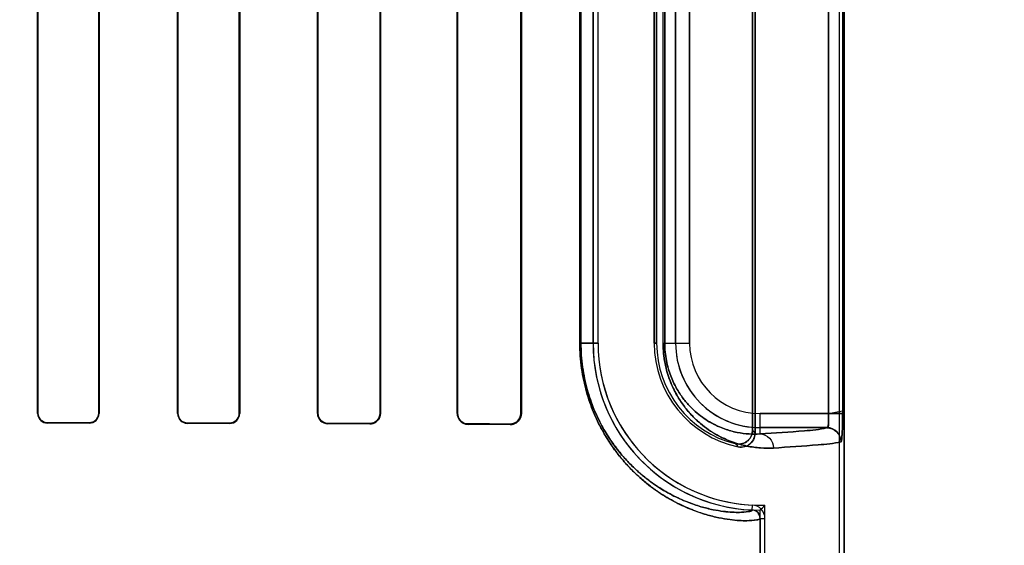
# Model space of a CAD drawing. Header units: millimetres. Extents: x 0 to 297, y 0 to 210.
# Tile 349 of 438: x 242.565 to 242.775, y 157.029 to 157.141. Entities that reach past the tile are written whole.
import ezdxf

# ---------------------------------------------------------------- set-up
doc = ezdxf.new("R2010")
doc.units = ezdxf.units.MM
doc.header["$LTSCALE"] = 16.335
doc.layers.get('0').update_dxf_attribs({"linetype": 'CONTINUOUS'})
for name, color, linetype in [('AXES_REF', 7, 'CONTINUOUS'), ('INTFCLR_1', 7, 'CONTINUOUS'), ('INTFCLR_72935', 7, 'CONTINUOUS')]:
    doc.layers.add(name, color=color, linetype=linetype)

msp = doc.modelspace()

# ---------------------------------------------------------------- linework, layer by layer
at = {"color": 7, "linetype": 'Continuous'}
for radius in [5.8174969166, 5.817, 5.7797484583]:
    msp.add_circle((241.4979109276, 154.8339782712), radius, dxfattribs=at)
msp.add_arc((241.4979109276, 154.8339782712), 5.76, 278.2771290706, 261.7228709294, dxfattribs=at)
at = {"layer": 'AXES_REF', "color": 9, "linetype": 'Continuous'}
msp.add_circle((241.4979109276, 154.8339782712), 3.5571461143, dxfattribs=at)
at = {"layer": 'AXES_REF', "color": 7, "linetype": 'Continuous'}
msp.add_arc((241.4979109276, 154.8339782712), 5.892, 113.0826660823, 66.91733391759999, dxfattribs=at)
at = {"layer": 'AXES_REF', "color": 9, "linetype": 'Continuous'}
msp.add_arc((241.4979109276, 154.8339782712), 5.3067073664, 94.4118118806, 85.5881881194, dxfattribs=at)
at = {"layer": 'INTFCLR_1', "color": 6, "linetype": 'Continuous'}
for p, q in [((242.7399519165, 158.5359798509), (242.7399519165, 156.9339697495)), ((242.7410098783, 158.5359697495), (242.7410098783, 156.9339697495)), ((242.7219519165, 157.2351904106), (242.7219519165, 157.0527490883)), ((242.7214269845, 157.0534073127), (242.7214269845, 157.2345321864)), ((242.568520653, 157.2309697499), (242.568520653, 157.0569697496)), ((242.5685927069, 157.2309697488), (242.5685927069, 157.0569697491)), ((242.5815907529, 157.0569697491), (242.5815907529, 157.2309697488)), ((242.5816651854, 157.0569697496), (242.5816651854, 157.2309697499)), ((242.5984509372, 157.2309697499), (242.5984509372, 157.0569697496)), ((242.5985282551, 157.2309697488), (242.5985282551, 157.0569697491)), ((242.6116625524, 157.0569697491), (242.6116625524, 157.2309697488)), ((242.6117434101, 157.0569697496), (242.6117434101, 157.2309697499)), ((242.6283613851, 157.2309697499), (242.6283613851, 157.0569697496)), ((242.6284466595, 157.2309697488), (242.6284466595, 157.0569697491)), ((242.6417537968, 157.0569697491), (242.6417537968, 157.2309697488)), ((242.6418447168, 157.0569697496), (242.6418447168, 157.2309697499)), ((242.6582441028, 157.2309697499), (242.6582441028, 157.0569697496)), ((242.6583424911, 157.2309697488), (242.6583424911, 157.0569697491)), ((242.671872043, 157.0569697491), (242.671872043, 157.2309697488)), ((242.67198083, 157.0569697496), (242.67198083, 157.2309697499)), ((242.6873213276, 157.2159697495), (242.6873213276, 157.0719697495)), ((242.6883792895, 157.0719697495), (242.6883792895, 157.2159697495)), ((242.7003792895, 157.0719697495), (242.7003792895, 157.2159697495)), ((242.7009042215, 157.2159697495), (242.7009042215, 157.0719697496)), ((242.7230098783, 157.0345241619), (242.7230098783, 156.9339697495)), ((242.7240678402, 156.9339697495), (242.7240678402, 157.0345241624))]:
    msp.add_line(p, q, dxfattribs=at)
at = {"layer": 'INTFCLR_1', "color": 9, "linetype": 'Continuous'}
for p, q in [((242.737666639, 157.0569178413), (242.737666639, 157.2310216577)), ((242.7406634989, 157.2310216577), (242.7406634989, 157.0569178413)), ((242.684489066, 157.0719697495), (242.684489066, 157.2159697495)), ((242.684710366, 157.2159697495), (242.684710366, 157.0719697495)), ((242.7022856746, 157.0719697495), (242.7022856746, 157.2159697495)), ((242.7026362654, 157.2159697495), (242.7026362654, 157.0719697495)), ((242.704958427, 157.2159697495), (242.704958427, 157.0719697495)), ((242.7079579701, 157.0719697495), (242.7079579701, 157.2159697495)), ((242.684489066, 157.0719697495), (242.6883792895, 157.0719697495)), ((242.7009042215, 157.0719697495), (242.7003792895, 157.0719697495)), ((242.7022856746, 157.0719697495), (242.7079579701, 157.0719697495)), ((242.5685927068, 157.0569697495), (242.5685206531, 157.0569697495)), ((242.5816651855, 157.0569697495), (242.5815907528, 157.0569697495)), ((242.5985282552, 157.0569697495), (242.5984509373, 157.0569697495)), ((242.61174341, 157.0569697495), (242.6116625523, 157.0569697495)), ((242.6284466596, 157.0569697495), (242.628361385, 157.0569697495)), ((242.6418447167, 157.0569697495), (242.6417537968, 157.0569697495)), ((242.6583424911, 157.0569697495), (242.6582441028, 157.0569697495)), ((242.67198083, 157.0569697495), (242.671872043, 157.0569697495)), ((242.7230098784, 157.0525716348), (242.7230098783, 157.0569178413)), ((242.7376666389, 157.0569178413), (242.7230098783, 157.0569178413)), ((242.5705786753, 157.0549074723), (242.5705786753, 157.0549799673)), ((242.5795786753, 157.0549618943), (242.5795786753, 157.0548879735)), ((242.6005786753, 157.0548363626), (242.6005786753, 157.054914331)), ((242.6095786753, 157.0548914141), (242.6095786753, 157.0548113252)), ((242.6305786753, 157.0547448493), (242.6305786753, 157.0548311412)), ((242.6395786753, 157.0548020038), (242.6395786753, 157.0547123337)), ((242.6605786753, 157.0546244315), (242.6605786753, 157.0547246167)), ((242.6695786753, 157.0546866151), (242.6695786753, 157.054580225)), ((242.7230098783, 157.0539182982), (242.7373434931, 157.0539182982)), ((242.7213471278, 157.0373791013), (242.7212963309, 157.0363223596)), ((242.7230098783, 157.0345242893), (242.7240678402, 157.0345242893))]:
    msp.add_line(p, q, dxfattribs=at)
at = {"layer": 'INTFCLR_1', "color": 7, "linetype": 'Continuous'}
for p, q in [((242.7376666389, 157.0569178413), (242.7406647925, 157.0574974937)), ((242.7406634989, 157.0569178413), (242.737666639, 157.0569178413))]:
    msp.add_line(p, q, dxfattribs=at)
msp.add_lwpolyline([(242.6695786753, 157.0546866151), (242.6696604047, 157.0546877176), (242.6697428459, 157.0546917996), (242.6698258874, 157.0546989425), (242.6699100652, 157.0547093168), (242.6699945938, 157.0547229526), (242.6700774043, 157.0547394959), (242.6701577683, 157.0547586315), (242.6702362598, 157.0547803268), (242.670312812, 157.0548044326)], dxfattribs=at)
at = {"layer": 'INTFCLR_1', "color": 6, "linetype": 'Continuous'}
for centre, radius, start, end in [((242.7230098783, 157.0719697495), 0.03568855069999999, 179.9999999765, 267.2479465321), ((242.7230098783, 157.0719697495), 0.0346305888, 180.0000013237, 267.248010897), ((242.7230098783, 157.0719697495), 0.0226305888, 180.0000020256, 258.1110819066), ((242.7230098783, 157.0719697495), 0.0221056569, 179.9999997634, 256.1647639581), ((242.7212097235, 157.0345242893), 0.0028581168, 359.999983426, 87.2436562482), ((242.7212097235, 157.0345242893), 0.0018001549, 0, 87.24365361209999)]:
    msp.add_arc(centre, radius, start, end, dxfattribs=at)
at = {"layer": 'INTFCLR_1', "color": 9, "linetype": 'Continuous'}
for centre, radius, start, end in [((242.7230098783, 157.0719697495), 0.0180514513, 179.9999999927, 270.0000000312), ((242.7230098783, 157.0719697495), 0.0150519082, 180.0000002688, 269.9999999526), ((242.7604408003, 157.0839822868), 0.0495671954, 218.0856596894, 219.0588532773), ((242.7606310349, 157.0891991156), 0.0577774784, 222.0440527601, 222.9598197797)]:
    msp.add_arc(centre, radius, start, end, dxfattribs=at)
at = {"layer": 'INTFCLR_1', "color": 6, "linetype": 'Continuous'}
for major_axis, ratio, start_param, end_param in [((0.330931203, 0), 0.0034906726, 1.0330623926, 1.0644388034), ((0.312931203, 0), 0.0034906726, 0.9983944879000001, 1.0322457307), ((0.330931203, 0), 0.0034906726, 0.9237350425, 0.9573995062), ((0.312931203, 0), 0.0034906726, 0.8795209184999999, 0.9162996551), ((0.330931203, 0), 0.0034906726, 0.8044638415, 0.8415583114), ((0.312931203, 0), 0.0034906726, 0.7475038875, 0.7888979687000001), ((0.330931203, 0), 0.0034906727, 0.6694696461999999, 0.7121557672), ((0.312931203, 0), 0.0034906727, 0.5930216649, 0.642674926)]:
    msp.add_ellipse((242.4100786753, 157.0539697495), major_axis=major_axis, ratio=ratio, start_param=start_param, end_param=end_param, dxfattribs=at)
at = {"layer": 'INTFCLR_1', "color": 9, "linetype": 'Continuous'}
for points, knots in [([(242.6844890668, 157.0719697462), (242.684489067, 157.070176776), (242.6846753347, 157.0675102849), (242.6852774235, 157.0640707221), (242.6858680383, 157.0616491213), (242.6865761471, 157.0593789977), (242.6876162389, 157.0566371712), (242.6888177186, 157.054123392), (242.6901404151, 157.051839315), (242.6914390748, 157.0498304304), (242.6928064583, 157.048002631), (242.6942196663, 157.0463504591), (242.695570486, 157.0448955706), (242.6978263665, 157.042728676), (242.7010377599, 157.0402265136), (242.7042755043, 157.0382959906), (242.7067005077, 157.0371154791), (242.7088578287, 157.0361990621), (242.7113507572, 157.0353405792), (242.7140969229, 157.0346538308), (242.7164696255, 157.0342536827), (242.7184727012, 157.0340607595), (242.7203630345, 157.0340040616), (242.7218426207, 157.0341022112), (242.7227209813, 157.0342768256), (242.7230099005, 157.0344419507), (242.7230098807, 157.0345241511)], [0, 0, 0, 0, 0.08893025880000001, 0.1320108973, 0.1731077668, 0.21246825, 0.2498811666, 0.3184911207, 0.3503407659, 0.3807521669, 0.4370994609, 0.4633826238, 0.4885643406, 0.5355429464, 0.6183983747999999, 0.6898525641, 0.722078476, 0.7521177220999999, 0.8060655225, 0.8526625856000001, 0.8923367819, 0.9253917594, 0.9521384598, 0.9869002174, 0.9959229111, 1, 1, 1, 1]), ([(242.684710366, 157.0719697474), (242.6847103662, 157.0702573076), (242.6848874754, 157.067710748), (242.685460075, 157.0644256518), (242.6860217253, 157.0621130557), (242.6866950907, 157.0599452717), (242.6876840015, 157.0573275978), (242.6888263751, 157.0549277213), (242.6900841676, 157.0527472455), (242.6913186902, 157.050830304), (242.6926185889, 157.0490863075), (242.6939621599, 157.0475101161), (242.6952459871, 157.0461227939), (242.6973893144, 157.0440575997), (242.7004404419, 157.0416740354), (242.703517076, 157.0398367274), (242.7058208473, 157.0387149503), (242.7078691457, 157.0378454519), (242.7102369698, 157.0370326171), (242.7128400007, 157.0363857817), (242.7151023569, 157.0360117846), (242.7169718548, 157.0358379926), (242.7188635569, 157.0357880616), (242.719989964, 157.0359182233), (242.7212971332, 157.0360762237), (242.7212962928, 157.0363223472)], [0, 0, 0, 0, 0.0892547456, 0.1324857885, 0.1737191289, 0.2132020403, 0.2507223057, 0.3195020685, 0.3514169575, 0.3818818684, 0.4383041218, 0.4646109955, 0.4898084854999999, 0.536797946, 0.6196125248, 0.6909709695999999, 0.7231361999, 0.7531094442, 0.8069168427, 0.8533721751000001, 0.8929128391, 0.9258497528, 0.9524996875, 0.9871716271, 1, 1, 1, 1]), ([(242.7022856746, 157.0719697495), (242.7022856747, 157.0712418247), (242.7023557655, 157.0698052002), (242.7026599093, 157.0677214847), (242.7031305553, 157.0657728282), (242.7037282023, 157.0639909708), (242.7044184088, 157.062379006), (242.7051732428, 157.0609281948), (242.7059739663, 157.0596221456), (242.7070517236, 157.0580997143), (242.7084492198, 157.0564622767), (242.7102022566, 157.054819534), (242.7119523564, 157.0534855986), (242.7141781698, 157.0520977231), (242.7168959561, 157.0508471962), (242.7196099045, 157.0500768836), (242.7216626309, 157.0497263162), (242.7235590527, 157.0495319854), (242.7249618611, 157.0495218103), (242.725872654, 157.0495720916)], [0, 0, 0, 0, 0.0600375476, 0.1184073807, 0.1734336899, 0.2251567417, 0.2732358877, 0.317912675, 0.3599266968, 0.3994875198, 0.4716710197, 0.5370331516, 0.5972817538, 0.6528632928, 0.7531314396, 0.8428522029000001, 0.8846845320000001, 0.924765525, 1, 1, 1, 1]), ([(242.7026362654, 157.0719697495), (242.7026362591, 157.0713352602), (242.7026970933, 157.0700831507), (242.7029609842, 157.0682673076), (242.7033693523, 157.066569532), (242.7038877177, 157.0650177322), (242.7044863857, 157.0636143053), (242.70533245, 157.0619822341), (242.7064819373, 157.0602297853), (242.7079795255, 157.0584712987), (242.709497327, 157.0570471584), (242.7110118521, 157.0558931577), (242.7129351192, 157.0546961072), (242.7152820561, 157.0536224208), (242.7180260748, 157.0528555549), (242.7205858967, 157.0525197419), (242.722227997, 157.0525215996), (242.7230098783, 157.0525716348)], [0, 0, 0, 0, 0.0604394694, 0.1191901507, 0.1745415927, 0.2265538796, 0.274859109, 0.3197301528, 0.4015414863, 0.4738574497, 0.5392651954, 0.5994277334, 0.6549322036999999, 0.7548092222, 0.844057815, 0.9253680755, 1, 1, 1, 1]), ([(242.7373434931, 157.0539182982), (242.7357684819, 157.0534877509), (242.730942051, 157.0531207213), (242.7261736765, 157.0527478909), (242.7230098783, 157.0525716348)], [0, 0, 0, 0, 0.3400599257, 1, 1, 1, 1]), ([(242.7230098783, 157.0525716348), (242.7237445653, 157.052567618), (242.7252860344, 157.0518891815), (242.7258688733, 157.0503312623), (242.725872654, 157.0495720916)], [0, 0, 0, 0, 0.4918058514, 1, 1, 1, 1]), ([(242.725872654, 157.0495720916), (242.7290653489, 157.049748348), (242.7338774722, 157.0501213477), (242.7387472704, 157.0504879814), (242.7403373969, 157.0509187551)], [0, 0, 0, 0, 0.6599704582, 1, 1, 1, 1])]:
    msp.add_open_spline(points, degree=3, knots=knots, dxfattribs=at)
at = {"layer": 'INTFCLR_1', "color": 6, "linetype": 'Continuous'}
for points, knots in [([(242.568520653, 157.0569697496), (242.568520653, 157.0564157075), (242.5689933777, 157.0553163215), (242.5700820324, 157.0549085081), (242.5705786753, 157.0549074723)], [0, 0, 0, 0, 0.527314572, 1, 1, 1, 1]), ([(242.5685927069, 157.0569697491), (242.5685927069, 157.0564319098), (242.5690528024, 157.0553705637), (242.5701027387, 157.0549808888), (242.5705786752, 157.0549799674)], [0, 0, 0, 0, 0.5305303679, 1, 1, 1, 1]), ([(242.5795786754, 157.0548879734), (242.580086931, 157.0548868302), (242.5811918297, 157.0553024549), (242.5816651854, 157.0564145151), (242.5816651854, 157.0569697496)], [0, 0, 0, 0, 0.4779135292, 1, 1, 1, 1]), ([(242.5795786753, 157.0549618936), (242.5800649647, 157.0549608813), (242.5811297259, 157.0553574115), (242.5815907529, 157.0564304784), (242.5815907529, 157.0569697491)], [0, 0, 0, 0, 0.4741700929, 1, 1, 1, 1]), ([(242.5984509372, 157.0569697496), (242.5984509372, 157.0565222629), (242.5987987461, 157.0554092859), (242.5999422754, 157.0548380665), (242.6005786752, 157.0548363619)], [0, 0, 0, 0, 0.4128529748, 1, 1, 1, 1]), ([(242.5985282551, 157.0569697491), (242.5985282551, 157.0564266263), (242.598988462, 157.0553326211), (242.600074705, 157.0549155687), (242.6005786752, 157.0549143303)], [0, 0, 0, 0, 0.5186951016, 1, 1, 1, 1]), ([(242.6095786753, 157.0548113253), (242.610122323, 157.054809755), (242.611271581, 157.0552594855), (242.6117434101, 157.0564101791), (242.6117434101, 157.0569697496)], [0, 0, 0, 0, 0.4927845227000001, 1, 1, 1, 1]), ([(242.6095786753, 157.0548914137), (242.6100957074, 157.05489005), (242.611200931, 157.0553157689), (242.6116625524, 157.0564246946), (242.6116625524, 157.0569697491)], [0, 0, 0, 0, 0.4868086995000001, 1, 1, 1, 1]), ([(242.6283613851, 157.0569697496), (242.6283613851, 157.0564101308), (242.6288256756, 157.0552311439), (242.630005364, 157.0547468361), (242.6305786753, 157.0547448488)], [0, 0, 0, 0, 0.493955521, 1, 1, 1, 1]), ([(242.6284466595, 157.0569697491), (242.6284466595, 157.0564222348), (242.6289047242, 157.0552874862), (242.6300370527, 157.054832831), (242.6305786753, 157.0548311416)], [0, 0, 0, 0, 0.5027035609, 1, 1, 1, 1]), ([(242.6395786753, 157.0547123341), (242.640040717, 157.0547105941), (242.641222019, 157.0550627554), (242.6418447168, 157.0562812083), (242.6418447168, 157.0569697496)], [0, 0, 0, 0, 0.4015735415, 1, 1, 1, 1]), ([(242.6395786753, 157.0548020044), (242.6401410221, 157.0548001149), (242.6412990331, 157.0552701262), (242.6417537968, 157.0564237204), (242.6417537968, 157.0569697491)], [0, 0, 0, 0, 0.5073626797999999, 1, 1, 1, 1]), ([(242.6582441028, 157.0569697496), (242.6582441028, 157.0564831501), (242.6586197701, 157.0552616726), (242.65987527, 157.0546277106), (242.6605786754, 157.0546244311)], [0, 0, 0, 0, 0.4089028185, 1, 1, 1, 1]), ([(242.6583424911, 157.0569697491), (242.6583424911, 157.0564864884), (242.6587205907, 157.0553130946), (242.6599213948, 157.0547272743), (242.6605786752, 157.0547246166)], [0, 0, 0, 0, 0.4237097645, 1, 1, 1, 1]), ([(242.6695786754, 157.0545802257), (242.6700412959, 157.0545778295), (242.6712875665, 157.0549213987), (242.67198083, 157.0562152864), (242.67198083, 157.0569697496)], [0, 0, 0, 0, 0.3801089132, 1, 1, 1, 1]), ([(242.7373434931, 157.0539182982), (242.7378375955, 157.0539853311), (242.7375150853, 157.0556042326), (242.7376698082, 157.0564069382), (242.7376666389, 157.0569178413)], [0, 0, 0, 0, 0.4939159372, 1, 1, 1, 1]), ([(242.7177237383, 157.0505054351), (242.7181994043, 157.0503882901), (242.7192228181, 157.050394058), (242.7208411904, 157.0512615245), (242.7214269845, 157.052609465), (242.7214269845, 157.0534073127)], [0, 0, 0, 0, 0.2761837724, 0.5501894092, 1, 1, 1, 1]), ([(242.7219519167, 157.0527490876), (242.7219519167, 157.0522688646), (242.721710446, 157.0512929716), (242.7205213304, 157.0499400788), (242.719112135, 157.0496636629), (242.7183476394, 157.049824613)], [0, 0, 0, 0, 0.2757362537, 0.5514164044, 1, 1, 1, 1]), ([(242.7403373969, 157.0509187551), (242.7403365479, 157.0516835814), (242.7396982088, 157.0532751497), (242.7381073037, 157.0539174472), (242.7373434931, 157.0539182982)], [0, 0, 0, 0, 0.5003322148, 1, 1, 1, 1])]:
    msp.add_open_spline(points, degree=3, knots=knots, dxfattribs=at)
at = {"layer": 'INTFCLR_1', "color": 7, "linetype": 'Continuous'}
for points, knots in [([(242.6695786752, 157.0546866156), (242.670128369, 157.0546942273), (242.6713401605, 157.0551231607), (242.6718750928, 157.0563517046), (242.671872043, 157.0569697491)], [0, 0, 0, 0, 0.4707545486, 1, 1, 1, 1]), ([(242.7406647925, 157.0574974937), (242.740666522, 157.0571111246), (242.7406622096, 157.0561601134), (242.7406496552, 157.0548670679), (242.7406207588, 157.0536545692), (242.7405738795, 157.0525853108), (242.7405341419, 157.0516830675), (242.7404278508, 157.0511425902), (242.740385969, 157.0509319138), (242.7403373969, 157.0509187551)], [0, 0, 0, 0, 0.1753970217, 0.4315905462, 0.5876692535, 0.7243269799, 0.9227195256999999, 0.9771554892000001, 1, 1, 1, 1]), ([(242.7403373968, 157.0509187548), (242.7404532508, 157.0514196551), (242.7406133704, 157.0525965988), (242.7406399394, 157.0546062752), (242.7406634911, 157.0561003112), (242.7406634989, 157.0569178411)], [0, 0, 0, 0, 0.2545335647, 0.5924214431, 1, 1, 1, 1])]:
    msp.add_open_spline(points, degree=3, knots=knots, dxfattribs=at)
msp.add_open_spline([(242.670312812, 157.0548044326), (242.6708048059, 157.054968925), (242.6715322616, 157.0552526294), (242.6715322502, 157.055771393)], degree=3, dxfattribs=at)
at = {"layer": 'INTFCLR_72935', "color": 6, "linetype": 'Continuous'}
for p, q in [((242.7399519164, 158.5359899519), (242.7399519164, 156.9339697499)), ((242.7410098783, 156.9339697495), (242.7410098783, 158.5359697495)), ((242.7219519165, 157.0527490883), (242.7219519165, 157.2351904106)), ((242.7214269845, 157.2345321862), (242.7214269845, 157.0534073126)), ((242.5685206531, 157.0569697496), (242.5685206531, 157.2309697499)), ((242.5685927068, 157.0569697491), (242.5685927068, 157.2309697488)), ((242.5815907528, 157.2309697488), (242.5815907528, 157.0569697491)), ((242.5816651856, 157.2309697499), (242.5816651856, 157.0569697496)), ((242.5984509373, 157.0569697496), (242.5984509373, 157.2309697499)), ((242.5985282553, 157.0569697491), (242.5985282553, 157.2309697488)), ((242.6116625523, 157.2309697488), (242.6116625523, 157.0569697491)), ((242.61174341, 157.2309697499), (242.61174341, 157.0569697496)), ((242.628361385, 157.0569697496), (242.628361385, 157.2309697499)), ((242.6284466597, 157.0569697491), (242.6284466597, 157.2309697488)), ((242.6417537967, 157.2309697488), (242.6417537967, 157.0569697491)), ((242.6418447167, 157.2309697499), (242.6418447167, 157.0569697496)), ((242.6582441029, 157.0569697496), (242.6582441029, 157.2309697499)), ((242.6583424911, 157.0569697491), (242.6583424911, 157.2309697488)), ((242.6718720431, 157.2309697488), (242.6718720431, 157.0569697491)), ((242.67198083, 157.2309697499), (242.67198083, 157.0569697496)), ((242.6873213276, 157.0719697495), (242.6873213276, 157.2159697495)), ((242.6883792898, 157.0719697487), (242.6883792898, 157.2159697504)), ((242.7003792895, 157.2159697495), (242.7003792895, 157.0719697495)), ((242.7009042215, 157.0719697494), (242.7009042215, 157.2159697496)), ((242.72406784, 156.9339697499), (242.72406784, 157.037355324)), ((242.7230098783, 156.9339697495), (242.7230098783, 157.0362811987))]:
    msp.add_line(p, q, dxfattribs=at)
at = {"layer": 'INTFCLR_72935', "color": 9, "linetype": 'Continuous'}
for p, q in [((242.7376666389, 157.2310216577), (242.7376666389, 157.0569178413)), ((242.7406634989, 157.2310216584), (242.7406634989, 157.0569178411)), ((242.684489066, 157.0719697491), (242.684489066, 157.2159697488)), ((242.684710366, 157.0719697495), (242.684710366, 157.2159697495)), ((242.7022856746, 157.0719697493), (242.7022856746, 157.2159697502)), ((242.7026362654, 157.0719697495), (242.7026362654, 157.2159697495)), ((242.704958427, 157.0719697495), (242.704958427, 157.2159697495)), ((242.7079579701, 157.2159697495), (242.7079579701, 157.0719697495)), ((242.6883792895, 157.0719697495), (242.684489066, 157.0719697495)), ((242.7003792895, 157.0719697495), (242.7009042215, 157.0719697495)), ((242.7022856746, 157.0719697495), (242.7079579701, 157.0719697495)), ((242.5685206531, 157.0569697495), (242.5685927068, 157.0569697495)), ((242.5815907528, 157.0569697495), (242.5816651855, 157.0569697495)), ((242.5984509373, 157.0569697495), (242.5985282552, 157.0569697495)), ((242.6116625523, 157.0569697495), (242.61174341, 157.0569697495)), ((242.628361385, 157.0569697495), (242.6284466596, 157.0569697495)), ((242.6417537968, 157.0569697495), (242.6418447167, 157.0569697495)), ((242.6582441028, 157.0569697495), (242.6583424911, 157.0569697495)), ((242.671872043, 157.0569697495), (242.67198083, 157.0569697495)), ((242.7230098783, 157.0525716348), (242.7230098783, 157.0569178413)), ((242.7230098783, 157.0569178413), (242.7406634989, 157.0569178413)), ((242.5705786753, 157.0549799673), (242.5705786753, 157.0549074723)), ((242.5795786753, 157.0548879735), (242.5795786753, 157.0549618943)), ((242.6005786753, 157.054914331), (242.6005786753, 157.0548363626)), ((242.6095786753, 157.0548113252), (242.6095786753, 157.0548914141)), ((242.6305786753, 157.0548311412), (242.6305786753, 157.0547448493)), ((242.6395786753, 157.0547123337), (242.6395786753, 157.0548020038)), ((242.6605786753, 157.0547246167), (242.6605786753, 157.0546244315)), ((242.6695786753, 157.054580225), (242.6695786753, 157.0546866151)), ((242.7373434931, 157.0539182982), (242.7230098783, 157.0539182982))]:
    msp.add_line(p, q, dxfattribs=at)
at = {"layer": 'INTFCLR_72935', "color": 7, "linetype": 'Continuous'}
for points in [[(242.6703096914, 157.0548033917), (242.670234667, 157.0547798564), (242.6701579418, 157.054758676), (242.6700795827, 157.0547399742), (242.6699997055, 157.0547238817), (242.6699183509, 157.0547105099), (242.6698354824, 157.054699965), (242.6697511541, 157.054692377), (242.6696655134, 157.0546878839), (242.6695786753, 157.0546866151)], [(242.6695786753, 157.054580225), (242.6696713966, 157.0545815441), (242.6697615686, 157.0545862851), (242.6698490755, 157.0545941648), (242.6699334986, 157.0546048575), (242.6700150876, 157.0546181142), (242.6700947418, 157.0546338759), (242.6701727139, 157.0546520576), (242.6702486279, 157.0546724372), (242.6703224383, 157.054694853)]]:
    msp.add_lwpolyline(points, dxfattribs=at)
at = {"layer": 'INTFCLR_72935', "color": 6, "linetype": 'Continuous'}
for centre, radius, start, end in [((242.7230098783, 157.0719697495), 0.03568855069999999, 180.0000000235, 270), ((242.7230098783, 157.0719697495), 0.0346305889, 180.0000013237, 271.7506537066), ((242.7230098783, 157.0719697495), 0.0226305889, 180.0000020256, 258.1110819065), ((242.7230098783, 157.0719697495), 0.0221056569, 180.0000001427, 256.164763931), ((242.6532307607, 157.1060683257), 0.0986882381, 314.9967119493, 315.8720262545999)]:
    msp.add_arc(centre, radius, start, end, dxfattribs=at)
at = {"layer": 'INTFCLR_72935', "color": 9, "linetype": 'Continuous'}
for centre, radius, start, end in [((242.7230098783, 157.0719697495), 0.0180514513, 180.0000000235, 269.9999999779), ((242.7230098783, 157.0719697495), 0.0150519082, 180.0000002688, 269.9999999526), ((242.7604407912, 157.0839822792), 0.0495671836, 218.085659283, 219.0588531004), ((242.7606309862, 157.0891990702), 0.0577774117, 222.0440516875, 222.959819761)]:
    msp.add_arc(centre, radius, start, end, dxfattribs=at)
at = {"layer": 'INTFCLR_72935', "color": 6, "linetype": 'Continuous'}
for major_axis, ratio, start_param, end_param in [((0.330931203, 0), 0.0034906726, 1.0330623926, 1.0644388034), ((0.312931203, 0), 0.0034906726, 0.9983944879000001, 1.0322457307), ((0.330931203, 0), 0.0034906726, 0.9237350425, 0.9573995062), ((0.312931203, 0), 0.0034906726, 0.8795209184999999, 0.9162996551), ((0.330931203, 0), 0.0034906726, 0.8044638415, 0.8415583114), ((0.312931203, 0), 0.0034906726, 0.7475038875, 0.7888979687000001), ((0.330931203, 0), 0.0034906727, 0.6694696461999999, 0.7121557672), ((0.312931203, 0), 0.0034906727, 0.5930216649, 0.642674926)]:
    msp.add_ellipse((242.4100786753, 157.0539697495), major_axis=major_axis, ratio=ratio, start_param=start_param, end_param=end_param, dxfattribs=at)
at = {"layer": 'INTFCLR_72935', "color": 9, "linetype": 'Continuous'}
for points, knots in [([(242.7230098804, 157.0345241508), (242.7230098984, 157.034440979), (242.7227160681, 157.0342752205), (242.7218310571, 157.0341005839), (242.7203413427, 157.0340035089), (242.7184456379, 157.0340626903), (242.7164460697, 157.0342569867), (242.7140818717, 157.0346573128), (242.7118893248, 157.0352062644), (242.7099601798, 157.0358194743), (242.7077683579, 157.0366280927), (242.7048089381, 157.0379793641), (242.70180374, 157.039768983), (242.6992782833, 157.0415970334), (242.697255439, 157.0432773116), (242.6951961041, 157.0452548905), (242.6931259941, 157.0475780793), (242.6914610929, 157.0497994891), (242.6901622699, 157.051803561), (242.6888347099, 157.054090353), (242.6876286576, 157.0566081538), (242.6865844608, 157.0593546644), (242.685873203, 157.0616298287), (242.6852798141, 157.0640585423), (242.6846758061, 157.0675045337), (242.6844890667, 157.0701747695), (242.6844890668, 157.0719697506)], [0, 0, 0, 0, 0.0041251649, 0.0132567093, 0.0482724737, 0.075091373, 0.10810058, 0.147576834, 0.1940064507, 0.2200398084, 0.2479521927, 0.3098400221, 0.3811074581, 0.4210144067, 0.4643806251, 0.5114269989, 0.5624909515, 0.6185507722, 0.6489188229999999, 0.6808977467, 0.7496560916, 0.7870631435, 0.8265668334, 0.8678076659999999, 0.9109723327, 1, 1, 1, 1]), ([(242.7212962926, 157.0363223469), (242.7212971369, 157.0360732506), (242.7199761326, 157.0359183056), (242.7188435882, 157.0357869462), (242.716946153, 157.0358398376), (242.7150799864, 157.0360148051), (242.7128256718, 157.0363890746), (242.7107479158, 157.0369060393), (242.7089160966, 157.0374859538), (242.7068347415, 157.0382522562), (242.7040233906, 157.0395357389), (242.7011688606, 157.0412382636), (242.6987696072, 157.0429789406), (242.6968472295, 157.0445801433), (242.6948899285, 157.0464655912), (242.6929221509, 157.048681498), (242.6913396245, 157.0508007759), (242.6901049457, 157.0527131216), (242.6888425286, 157.0548961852), (242.6876958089, 157.0572998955), (242.686702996, 157.0599220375), (242.6860266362, 157.0620946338), (242.6854623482, 157.0644140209), (242.6848879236, 157.0677052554), (242.6847103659, 157.07025539), (242.684710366, 157.0719697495)], [0, 0, 0, 0, 0.0129830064, 0.0479078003, 0.07462969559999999, 0.1075211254, 0.1468646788, 0.1931532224, 0.219115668, 0.246958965, 0.3087206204, 0.3798924, 0.4197701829, 0.4631247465, 0.5101820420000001, 0.5612851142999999, 0.6174192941, 0.6478406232, 0.6798849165, 0.7488132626, 0.7863275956, 0.8259541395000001, 0.8673319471, 0.9106473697, 1, 1, 1, 1]), ([(242.7258726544, 157.0495720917), (242.7249641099, 157.0495219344), (242.7230613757, 157.0495353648), (242.7200981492, 157.0499402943), (242.7169207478, 157.0508380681), (242.7141982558, 157.0520866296), (242.7119662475, 157.0534758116), (242.7102086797, 157.0548137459), (242.7084522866, 157.056458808), (242.7067290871, 157.0584775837), (242.7054068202, 157.0604832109), (242.7044308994, 157.0623521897), (242.703736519, 157.0639687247), (242.7031349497, 157.0657569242), (242.7026632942, 157.0677043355), (242.7023566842, 157.0697942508), (242.7022856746, 157.0712338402), (242.7022856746, 157.0719697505)], [0, 0, 0, 0, 0.0750554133, 0.1564841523, 0.245985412, 0.3464640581, 0.4023384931, 0.4625915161, 0.5283646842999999, 0.6004622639, 0.6810443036, 0.725898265, 0.7742486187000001, 0.8260106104, 0.8813405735, 0.939298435, 1, 1, 1, 1]), ([(242.7230098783, 157.0525716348), (242.7222299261, 157.0525217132), (242.7205944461, 157.0525196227), (242.7180434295, 157.0528525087), (242.715303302, 157.0536146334), (242.712952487, 157.0546865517), (242.7110238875, 157.0558846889), (242.7095027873, 157.0570422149), (242.7079820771, 157.0584683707), (242.7064886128, 157.0602219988), (242.7053431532, 157.0619653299), (242.7044972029, 157.063590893), (242.7038949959, 157.0649980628), (242.7033731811, 157.0665557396), (242.702963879, 157.068252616), (242.7026979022, 157.0700736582), (242.7026362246, 157.0713282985), (242.7026362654, 157.0719697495)], [0, 0, 0, 0, 0.07444774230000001, 0.1553151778, 0.244333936, 0.3444117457, 0.4002041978, 0.4603600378, 0.5261873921, 0.5984175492, 0.679289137, 0.7242686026, 0.7728488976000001, 0.8249350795, 0.8805719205, 0.9388974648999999, 1, 1, 1, 1]), ([(242.7230098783, 157.0525716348), (242.7261736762, 157.0527478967), (242.7309420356, 157.0531207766), (242.7357684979, 157.0534876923), (242.7373434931, 157.0539182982)], [0, 0, 0, 0, 0.6599400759, 1, 1, 1, 1]), ([(242.7230098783, 157.0525716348), (242.7237445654, 157.052567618), (242.7252860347, 157.0518891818), (242.7258688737, 157.0503312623), (242.7258726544, 157.0495720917)], [0, 0, 0, 0, 0.491805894, 1, 1, 1, 1]), ([(242.7403373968, 157.0509187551), (242.7387472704, 157.0504879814), (242.7338774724, 157.0501213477), (242.7290653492, 157.049748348), (242.7258726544, 157.0495720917)], [0, 0, 0, 0, 0.3400295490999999, 1, 1, 1, 1])]:
    msp.add_open_spline(points, degree=3, knots=knots, dxfattribs=at)
at = {"layer": 'INTFCLR_72935', "color": 6, "linetype": 'Continuous'}
for points, knots in [([(242.5685206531, 157.0569697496), (242.5685206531, 157.0564113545), (242.5689986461, 157.0553112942), (242.5700864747, 157.0549084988), (242.5705786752, 157.0549074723)], [0, 0, 0, 0, 0.5315028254, 1, 1, 1, 1]), ([(242.5705786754, 157.0549799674), (242.5700420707, 157.0549810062), (242.5689818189, 157.055441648), (242.5685927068, 157.0564925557), (242.5685927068, 157.0569697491)], [0, 0, 0, 0, 0.5293017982, 1, 1, 1, 1]), ([(242.5795786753, 157.0548879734), (242.580095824, 157.0548868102), (242.5812023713, 157.0553126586), (242.5816651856, 157.0564232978), (242.5816651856, 157.0569697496)], [0, 0, 0, 0, 0.4862252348, 1, 1, 1, 1]), ([(242.5815907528, 157.0569697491), (242.5815907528, 157.0564235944), (242.5811213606, 157.0553494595), (242.5800579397, 157.054960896), (242.5795786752, 157.0549618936)], [0, 0, 0, 0, 0.5326154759, 1, 1, 1, 1]), ([(242.5984509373, 157.0569697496), (242.5984509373, 157.0564079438), (242.5989262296, 157.0552728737), (242.6000537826, 157.0548377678), (242.6005786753, 157.0548363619)], [0, 0, 0, 0, 0.5169831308, 1, 1, 1, 1]), ([(242.6005786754, 157.0549143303), (242.6000668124, 157.0549155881), (242.5989791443, 157.0553416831), (242.5985282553, 157.0564344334), (242.5985282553, 157.0569697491)], [0, 0, 0, 0, 0.488802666, 1, 1, 1, 1]), ([(242.6095786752, 157.0548113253), (242.6101295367, 157.0548097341), (242.6112801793, 157.055267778), (242.61174341, 157.0564173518), (242.61174341, 157.0569697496)], [0, 0, 0, 0, 0.4993047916, 1, 1, 1, 1]), ([(242.6116625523, 157.0569697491), (242.6116625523, 157.0564199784), (242.6111953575, 157.0553102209), (242.6100909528, 157.0548900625), (242.6095786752, 157.0548914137)], [0, 0, 0, 0, 0.5176504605, 1, 1, 1, 1]), ([(242.628361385, 157.0569697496), (242.628361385, 157.0564081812), (242.628828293, 157.0552291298), (242.6300073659, 157.0547468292), (242.6305786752, 157.0547448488)], [0, 0, 0, 0, 0.4956993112, 1, 1, 1, 1]), ([(242.6305786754, 157.0548311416), (242.6300295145, 157.0548328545), (242.6288957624, 157.0552961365), (242.6284466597, 157.0564297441), (242.6284466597, 157.0569697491)], [0, 0, 0, 0, 0.5042043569, 1, 1, 1, 1]), ([(242.6418447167, 157.0569697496), (242.6418447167, 157.0564776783), (242.641456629, 157.055291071), (242.6402389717, 157.0547098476), (242.6395786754, 157.0547123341)], [0, 0, 0, 0, 0.4270072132, 1, 1, 1, 1]), ([(242.6417537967, 157.0569697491), (242.6417537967, 157.0564185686), (242.6412926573, 157.0552643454), (242.6401358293, 157.0548001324), (242.6395786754, 157.0548020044)], [0, 0, 0, 0, 0.4973038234, 1, 1, 1, 1]), ([(242.6582441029, 157.0569697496), (242.6582441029, 157.0564592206), (242.6586452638, 157.0552328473), (242.6598979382, 157.0546276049), (242.6605786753, 157.0546244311)], [0, 0, 0, 0, 0.4285573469, 1, 1, 1, 1]), ([(242.6605786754, 157.0547246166), (242.6601100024, 157.0547265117), (242.6589411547, 157.0550938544), (242.6583424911, 157.0562986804), (242.6583424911, 157.0569697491)], [0, 0, 0, 0, 0.4112117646, 1, 1, 1, 1]), ([(242.7214269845, 157.0534073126), (242.7214269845, 157.0529174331), (242.7211766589, 157.0519250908), (242.719947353, 157.0505611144), (242.7184984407, 157.0503146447), (242.7177237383, 157.0505054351)], [0, 0, 0, 0, 0.2761842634, 0.5501881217, 1, 1, 1, 1]), ([(242.7183476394, 157.049824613), (242.7188175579, 157.0497256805), (242.7198222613, 157.0497609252), (242.7213911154, 157.0506458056), (242.7219519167, 157.0519678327), (242.7219519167, 157.0527490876)], [0, 0, 0, 0, 0.2757344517, 0.5514160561, 1, 1, 1, 1])]:
    msp.add_open_spline(points, degree=3, knots=knots, dxfattribs=at)
at = {"layer": 'INTFCLR_72935', "color": 7, "linetype": 'Continuous'}
for points, knots in [([(242.67198083, 157.0569697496), (242.6719808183, 157.0564891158), (242.6716125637, 157.0552361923), (242.6703164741, 157.0545894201), (242.6695786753, 157.0545802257)], [0, 0, 0, 0, 0.3944503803, 1, 1, 1, 1]), ([(242.6718720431, 157.0569697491), (242.6718722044, 157.0564620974), (242.67146894, 157.0552537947), (242.6702374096, 157.0546976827), (242.6695786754, 157.0546866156)], [0, 0, 0, 0, 0.4352000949, 1, 1, 1, 1]), ([(242.7376666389, 157.0569178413), (242.7376666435, 157.0567248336), (242.737662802, 157.0559702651), (242.7375947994, 157.0549147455), (242.7375254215, 157.0542672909), (242.7373818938, 157.0538549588), (242.7373071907, 157.0538992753)], [0, 0, 0, 0, 0.1877948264, 0.7473227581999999, 0.9154867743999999, 1, 1, 1, 1]), ([(242.7376666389, 157.0569178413), (242.7376666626, 157.0564157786), (242.7375015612, 157.0556113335), (242.7378457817, 157.0539867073), (242.7373434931, 157.0539182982)], [0, 0, 0, 0, 0.4975901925, 1, 1, 1, 1]), ([(242.7403006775, 157.0508807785), (242.7404188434, 157.0507400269), (242.7405243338, 157.0519915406), (242.7405952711, 157.0527343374), (242.7406532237, 157.054827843), (242.7406634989, 157.0561593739), (242.7406634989, 157.0569178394)], [0, 0, 0, 0, 0.0908190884, 0.3065073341, 0.6251820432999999, 1, 1, 1, 1]), ([(242.7406634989, 157.0569178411), (242.7406634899, 157.0563632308), (242.7406549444, 157.0552969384), (242.7406245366, 157.0532918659), (242.7405101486, 157.051846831), (242.7403373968, 157.0509187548)], [0, 0, 0, 0, 0.2766756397, 0.5320080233, 1, 1, 1, 1]), ([(242.7373071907, 157.0538992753), (242.7380727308, 157.0539029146), (242.7396759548, 157.0532569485), (242.7403043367, 157.0516508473), (242.7403006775, 157.0508807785)], [0, 0, 0, 0, 0.498525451, 1, 1, 1, 1]), ([(242.7403373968, 157.0509187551), (242.7403365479, 157.0516835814), (242.7396982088, 157.0532751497), (242.7381073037, 157.0539174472), (242.7373434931, 157.0539182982)], [0, 0, 0, 0, 0.5003322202, 1, 1, 1, 1])]:
    msp.add_open_spline(points, degree=3, knots=knots, dxfattribs=at)
msp.add_open_spline([(242.671872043, 157.0569697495), (242.6718720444, 157.0564429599), (242.6718249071, 157.0556533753), (242.6713250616, 157.0554870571)], degree=3, dxfattribs=at)
at = {"layer": 'INTFCLR_72935', "color": 6, "linetype": 'Continuous'}
msp.add_open_spline([(242.7230098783, 157.0345241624), (242.7230098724, 157.0350716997), (242.722804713, 157.0359582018), (242.7222578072, 157.0359844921)], degree=3, dxfattribs=at)

doc.saveas('drawing.dxf')
